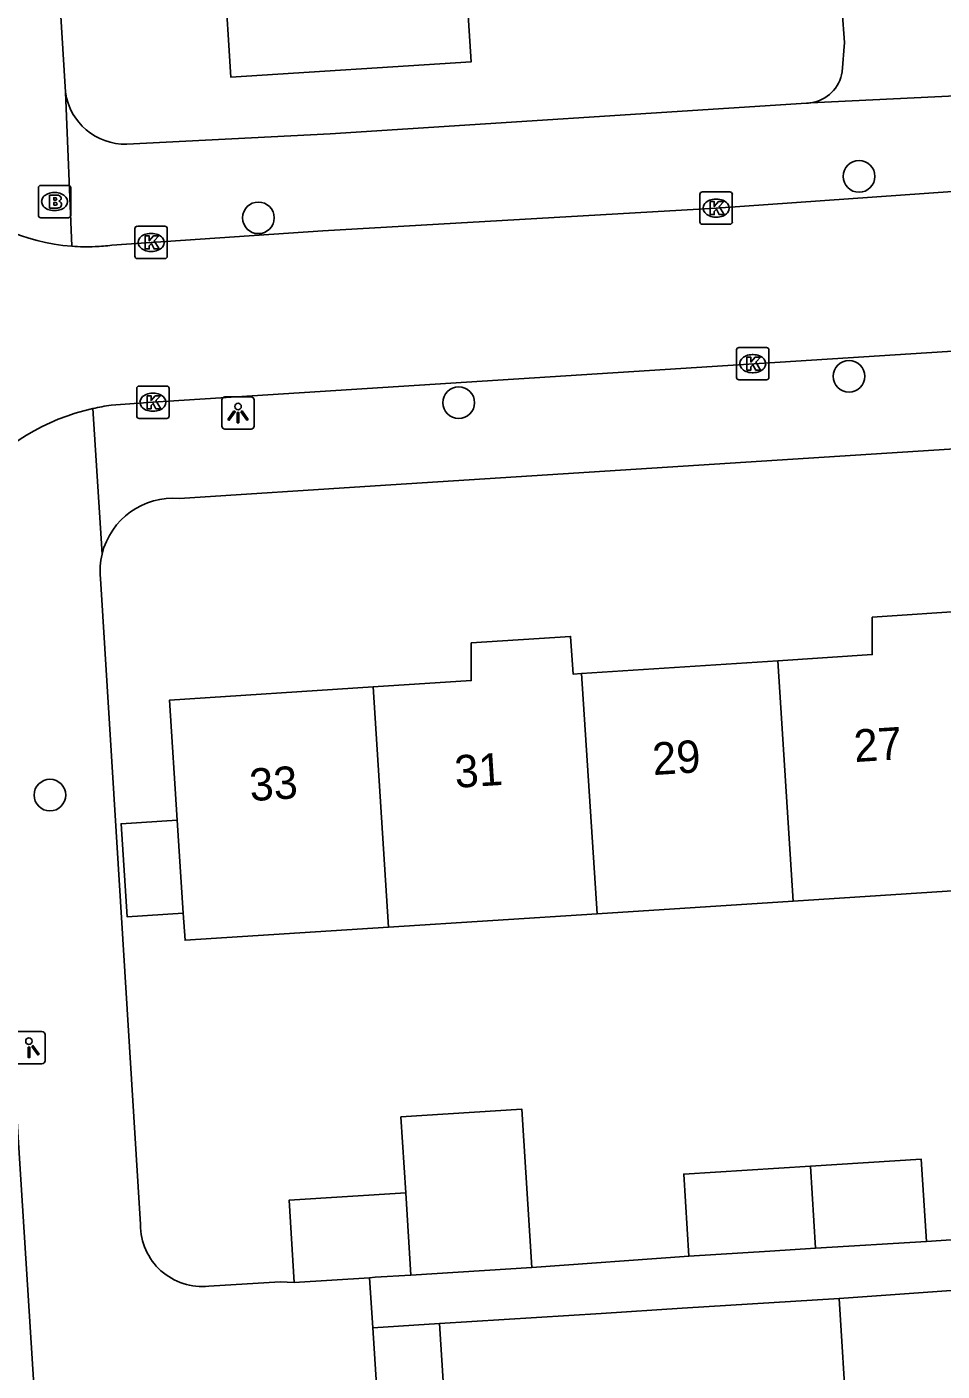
# Model space of a CAD drawing. Extents: x 159689 to 160786, y 387323 to 388339.
# Drawn here: x 160508.1 to 160536.37, y 387659.67 to 387701.22 of the extents above; entities that cross this region are included whole.
import ezdxf

# ---------------------------------------------------------------- set-up
doc = ezdxf.new("R2010")
doc.units = 0
for name, color, linetype in [('IMGEO_Boom', 7, 'Continuous'), ('IMGEO_Brandkraan', 7, 'Continuous'), ('IMGEO_Kolk', 7, 'Continuous'), ('IMGEO_Lichtpunt', 7, 'Continuous'), ('IMGEO_Pand', 7, 'Continuous'), ('IMGEO_Pand_nummerreeks', 7, 'Continuous'), ('IMGEO_Voetpad_open', 7, 'Continuous')]:
    doc.layers.add(name, color=color, linetype=linetype)

msp = doc.modelspace()

# ---------------------------------------------------------------- linework, layer by layer
at = {"layer": 'IMGEO_Boom'}
for centre in [(160533.805, 387696.597), (160515.249, 387695.317), (160533.493, 387690.421), (160521.437, 387689.603), (160508.805, 387677.474)]:
    msp.add_circle(centre, 0.489, dxfattribs=at)
at = {"layer": 'IMGEO_Brandkraan'}
for p, q in [((160508.45, 387695.394), (160508.45, 387696.246)), ((160508.525, 387696.32), (160509.377, 387696.32)), ((160508.938, 387696.1), (160508.963, 387696.1)), ((160509.451, 387696.246), (160509.451, 387695.394)), ((160509.377, 387695.32), (160508.525, 387695.32)), ((160508.961, 387695.54), (160508.936, 387695.54))]:
    msp.add_line(p, q, dxfattribs=at)
for points in [[(160508.45, 387695.394), (160508.45, 387696.246)], [(160508.525, 387696.32), (160509.377, 387696.32)], [(160509.451, 387696.246), (160509.451, 387695.394)], [(160508.798, 387696.02), (160508.798, 387695.62), (160509.011, 387695.62)], [(160509.029, 387696.02), (160508.798, 387696.02)], [(160508.977, 387695.939), (160508.923, 387695.939), (160508.923, 387695.863)], [(160508.923, 387695.863), (160508.976, 387695.863)], [(160508.985, 387695.787), (160508.923, 387695.787), (160508.923, 387695.706)], [(160508.923, 387695.706), (160508.985, 387695.706)], [(160509.377, 387695.32), (160508.525, 387695.32)]]:
    msp.add_lwpolyline(points, dxfattribs=at)
for centre, radius, start, end in [((160508.527, 387696.244), 0.0765, 91.552, 178.448), ((160508.527, 387696.244), 0.0765, 91.552, 178.448), ((160509.375, 387696.244), 0.0765, 1.552, 88.448), ((160509.375, 387696.244), 0.0765, 1.552, 88.448), ((160508.978, 387695.901), 0.0379, 267.8285, 90.9355), ((160508.986, 387695.746), 0.0404, 269.8759, 90.5077), ((160509.017, 387695.871), 0.251, 268.6676, 293.5347), ((160509.033, 387695.875), 0.145, 59.4692, 91.5367), ((160509.058, 387695.922), 0.0922, 285.5137, 58.1501), ((160509.063, 387695.73), 0.105, 301.3115, 78.989), ((160508.527, 387695.396), 0.0765, 181.552, 268.448), ((160508.527, 387695.396), 0.0765, 181.552, 268.448), ((160509.375, 387695.396), 0.0765, 271.552, 358.448), ((160509.375, 387695.396), 0.0765, 271.552, 358.448)]:
    msp.add_arc(centre, radius, start, end, dxfattribs=at)
for centre, major_axis, ratio, start_param, end_param in [((160508.937, 387695.82), (-0.387, 0.002), 0.722429, 4.712389, 7.853982), ((160508.962, 387695.82), (-0.39, 0.002), 0.717154, 1.570796, 4.712389)]:
    msp.add_ellipse(centre, major_axis=major_axis, ratio=ratio, start_param=start_param, end_param=end_param, dxfattribs=at)
at = {"layer": 'IMGEO_Kolk'}
for p, q in [((160528.962, 387696.117), (160529.814, 387696.117)), ((160528.887, 387695.191), (160528.887, 387696.043)), ((160529.375, 387695.897), (160529.4, 387695.897)), ((160529.888, 387696.043), (160529.888, 387695.191)), ((160529.398, 387695.337), (160529.373, 387695.337)), ((160511.432, 387694.131), (160511.432, 387694.983)), ((160511.507, 387695.057), (160512.359, 387695.057)), ((160511.92, 387694.837), (160511.945, 387694.837)), ((160512.433, 387694.983), (160512.433, 387694.131)), ((160529.814, 387695.117), (160528.962, 387695.117)), ((160512.359, 387694.057), (160511.507, 387694.057)), ((160511.943, 387694.277), (160511.918, 387694.277)), ((160530.018, 387690.384), (160530.018, 387691.236)), ((160530.093, 387691.31), (160530.945, 387691.31)), ((160530.506, 387691.09), (160530.531, 387691.09)), ((160531.019, 387691.236), (160531.019, 387690.384)), ((160530.945, 387690.31), (160530.093, 387690.31)), ((160530.529, 387690.53), (160530.504, 387690.53)), ((160511.489, 387689.192), (160511.489, 387690.044)), ((160511.564, 387690.118), (160512.416, 387690.118)), ((160511.977, 387689.898), (160512.002, 387689.898)), ((160512.49, 387690.044), (160512.49, 387689.192)), ((160512.416, 387689.118), (160511.564, 387689.118)), ((160512, 387689.338), (160511.975, 387689.338))]:
    msp.add_line(p, q, dxfattribs=at)
for points in [[(160528.962, 387696.117), (160529.814, 387696.117)], [(160528.887, 387695.191), (160528.887, 387696.043)], [(160529.208, 387695.817), (160529.331, 387695.817), (160529.331, 387695.666), (160529.461, 387695.817), (160529.625, 387695.817), (160529.479, 387695.666), (160529.632, 387695.417), (160529.48, 387695.417), (160529.395, 387695.581), (160529.331, 387695.514), (160529.331, 387695.417), (160529.208, 387695.417), (160529.208, 387695.817)], [(160529.888, 387696.043), (160529.888, 387695.191)], [(160511.432, 387694.131), (160511.432, 387694.983)], [(160511.507, 387695.057), (160512.359, 387695.057)], [(160512.433, 387694.983), (160512.433, 387694.131)], [(160529.814, 387695.117), (160528.962, 387695.117)], [(160511.753, 387694.757), (160511.876, 387694.757), (160511.876, 387694.606), (160512.006, 387694.757), (160512.17, 387694.757), (160512.024, 387694.606), (160512.177, 387694.357), (160512.025, 387694.357), (160511.94, 387694.521), (160511.876, 387694.454), (160511.876, 387694.357), (160511.753, 387694.357), (160511.753, 387694.757)], [(160512.359, 387694.057), (160511.507, 387694.057)], [(160530.018, 387690.384), (160530.018, 387691.236)], [(160530.093, 387691.31), (160530.945, 387691.31)], [(160531.019, 387691.236), (160531.019, 387690.384)], [(160530.339, 387691.01), (160530.462, 387691.01), (160530.462, 387690.859), (160530.592, 387691.01), (160530.756, 387691.01), (160530.61, 387690.859), (160530.763, 387690.61), (160530.611, 387690.61), (160530.526, 387690.774), (160530.462, 387690.707), (160530.462, 387690.61), (160530.339, 387690.61), (160530.339, 387691.01)], [(160530.945, 387690.31), (160530.093, 387690.31)], [(160511.489, 387689.192), (160511.489, 387690.044)], [(160511.564, 387690.118), (160512.416, 387690.118)], [(160512.49, 387690.044), (160512.49, 387689.192)], [(160511.81, 387689.818), (160511.933, 387689.818), (160511.933, 387689.667), (160512.063, 387689.818), (160512.227, 387689.818), (160512.081, 387689.667), (160512.234, 387689.418), (160512.082, 387689.418), (160511.997, 387689.582), (160511.933, 387689.515), (160511.933, 387689.418), (160511.81, 387689.418), (160511.81, 387689.818)], [(160512.416, 387689.118), (160511.564, 387689.118)]]:
    msp.add_lwpolyline(points, dxfattribs=at)
for centre, start, end in [((160528.964, 387696.041), 91.552, 178.448), ((160528.964, 387696.041), 91.552, 178.448), ((160529.812, 387696.041), 1.552, 88.448), ((160529.812, 387696.041), 1.552, 88.448), ((160511.509, 387694.981), 91.552, 178.448), ((160511.509, 387694.981), 91.552, 178.448), ((160512.357, 387694.981), 1.552, 88.448), ((160512.357, 387694.981), 1.552, 88.448), ((160528.964, 387695.193), 181.552, 268.448), ((160528.964, 387695.193), 181.552, 268.448), ((160529.812, 387695.193), 271.552, 358.448), ((160529.812, 387695.193), 271.552, 358.448), ((160511.509, 387694.133), 181.552, 268.448), ((160511.509, 387694.133), 181.552, 268.448), ((160512.357, 387694.133), 271.552, 358.448), ((160512.357, 387694.133), 271.552, 358.448), ((160530.095, 387691.234), 91.552, 178.448), ((160530.095, 387691.234), 91.552, 178.448), ((160530.943, 387691.234), 1.552, 88.448), ((160530.943, 387691.234), 1.552, 88.448), ((160530.095, 387690.386), 181.552, 268.448), ((160530.095, 387690.386), 181.552, 268.448), ((160530.943, 387690.386), 271.552, 358.448), ((160530.943, 387690.386), 271.552, 358.448), ((160511.566, 387690.042), 91.552, 178.448), ((160511.566, 387690.042), 91.552, 178.448), ((160512.414, 387690.042), 1.552, 88.448), ((160512.414, 387690.042), 1.552, 88.448), ((160511.566, 387689.194), 181.552, 268.448), ((160511.566, 387689.194), 181.552, 268.448), ((160512.414, 387689.194), 271.552, 358.448), ((160512.414, 387689.194), 271.552, 358.448)]:
    msp.add_arc(centre, 0.0765, start, end, dxfattribs=at)
for centre, major_axis, ratio, start_param, end_param in [((160529.374, 387695.617), (-0.387, 0.002), 0.722429, 4.712389, 7.853982), ((160529.399, 387695.617), (-0.39, 0.002), 0.717154, 1.570796, 4.712389), ((160511.919, 387694.557), (-0.387, 0.002), 0.722429, 4.712389, 7.853982), ((160511.944, 387694.557), (-0.39, 0.002), 0.717154, 1.570796, 4.712389), ((160530.505, 387690.81), (-0.387, 0.002), 0.722429, 4.712389, 7.853982), ((160530.53, 387690.81), (-0.39, 0.002), 0.717154, 1.570796, 4.712389), ((160511.976, 387689.618), (-0.387, 0.002), 0.722429, 4.712389, 7.853982), ((160512.001, 387689.618), (-0.39, 0.002), 0.717154, 1.570796, 4.712389)]:
    msp.add_ellipse(centre, major_axis=major_axis, ratio=ratio, start_param=start_param, end_param=end_param, dxfattribs=at)
at = {"layer": 'IMGEO_Lichtpunt'}
for p, q in [((160514.119, 387689.688), (160514.119, 387688.881)), ((160514.119, 387689.688), (160514.119, 387688.881)), ((160515.021, 387689.783), (160514.213, 387689.783)), ((160515.021, 387689.783), (160514.213, 387689.783)), ((160515.115, 387688.881), (160515.115, 387689.688)), ((160515.115, 387688.881), (160515.115, 387689.688)), ((160514.213, 387688.787), (160515.021, 387688.787)), ((160514.213, 387688.787), (160515.021, 387688.787)), ((160508.561, 387670.166), (160507.753, 387670.166)), ((160508.561, 387670.166), (160507.753, 387670.166)), ((160508.655, 387669.264), (160508.655, 387670.071)), ((160508.655, 387669.264), (160508.655, 387670.071)), ((160507.753, 387669.17), (160508.561, 387669.17)), ((160507.753, 387669.17), (160508.561, 387669.17))]:
    msp.add_line(p, q, dxfattribs=at)
for points in [[(160514.493, 387689.352), (160514.532, 387689.324), (160514.344, 387689.062), (160514.306, 387689.089), (160514.493, 387689.352)], [(160514.595, 387689.304), (160514.642, 387689.304), (160514.642, 387688.982), (160514.595, 387688.982), (160514.595, 387689.304)], [(160514.705, 387689.324), (160514.743, 387689.351), (160514.93, 387689.089), (160514.891, 387689.061), (160514.705, 387689.324)], [(160508.135, 387669.687), (160508.182, 387669.687), (160508.182, 387669.365), (160508.135, 387669.365), (160508.135, 387669.687)], [(160508.245, 387669.707), (160508.283, 387669.734), (160508.47, 387669.472), (160508.431, 387669.444), (160508.245, 387669.707)]]:
    msp.add_lwpolyline(points, dxfattribs=at)
for centre in [(160514.618, 387689.486), (160508.158, 387669.869)]:
    msp.add_circle(centre, 0.0994, dxfattribs=at)
for centre, start, end in [((160514.213, 387689.688), 90, 180), ((160514.213, 387689.688), 90, 180), ((160515.021, 387689.688), 0, 90), ((160515.021, 387689.688), 0, 90), ((160514.213, 387688.881), 180, 270), ((160514.213, 387688.881), 180, 270), ((160515.021, 387688.881), 270, 0), ((160515.021, 387688.881), 270, 360), ((160508.561, 387670.071), 0, 90), ((160508.561, 387670.071), 0, 90), ((160508.561, 387669.264), 270, 0), ((160508.561, 387669.264), 270, 360)]:
    msp.add_arc(centre, 0.0946, start, end, dxfattribs=at)
at = {"layer": 'IMGEO_Pand'}
for points in [[(160521.418, 387706.369), (160521.816, 387700.137), (160514.399, 387699.663), (160514.001, 387705.895)], [(160531.291, 387681.627), (160534.21, 387681.816), (160534.21, 387682.972), (160537.287, 387683.179), (160537.358, 387682.019), (160537.482, 387682.027)], [(160518.788, 387680.819), (160521.822, 387681.015), (160521.822, 387682.179), (160524.892, 387682.38), (160524.968, 387681.218), (160525.23, 387681.235)], [(160525.23, 387681.235), (160531.291, 387681.627)], [(160531.291, 387681.627), (160531.77, 387674.202)], [(160525.23, 387681.235), (160525.709, 387673.81)], [(160512.741, 387676.701), (160512.502, 387680.413), (160518.788, 387680.819)], [(160519.267, 387673.394), (160518.788, 387680.819)], [(160512.927, 387673.827), (160511.191, 387673.715), (160511.005, 387676.589), (160512.741, 387676.701)], [(160512.927, 387673.827), (160512.741, 387676.701)], [(160537.961, 387674.602), (160531.77, 387674.202)], [(160531.77, 387674.202), (160525.709, 387673.81)], [(160519.267, 387673.394), (160512.981, 387672.988), (160512.927, 387673.827)], [(160525.709, 387673.81), (160519.267, 387673.394)], [(160519.797, 387665.178), (160519.648, 387667.53), (160523.387, 387667.764), (160523.693, 387662.874)], [(160532.299, 387666.006), (160535.724, 387666.22), (160535.883, 387663.682)], [(160528.544, 387663.223), (160528.385, 387665.761), (160532.299, 387666.006)], [(160532.299, 387666.006), (160532.462, 387663.468)], [(160516.354, 387662.415), (160516.195, 387664.953), (160519.797, 387665.178)], [(160519.797, 387665.178), (160519.961, 387662.64)], [(160535.883, 387663.682), (160532.462, 387663.468)], [(160532.462, 387663.468), (160531.046, 387663.379), (160528.544, 387663.223)], [(160519.961, 387662.64), (160523.693, 387662.874)], [(160518.68, 387662.56), (160516.354, 387662.415)], [(160519.961, 387662.64), (160518.856, 387662.571), (160518.68, 387662.56)], [(160520.847, 387661.141), (160525.838, 387661.456), (160528.343, 387661.614), (160533.189, 387661.92)], [(160528.752, 387655.133), (160528.701, 387655.94), (160530.031, 387656.024), (160529.914, 387657.878), (160533.43, 387658.1), (160533.189, 387661.92)], [(160521.256, 387654.659), (160520.847, 387661.141)]]:
    msp.add_lwpolyline(points, dxfattribs=at)
at = {"layer": 'IMGEO_Voetpad_open'}
for points in [[(160506.114, 387750.585), (160509.289, 387699.197)], [(160533.278, 387699.833), (160533.354, 387700.741), (160533.134, 387703.652)], [(160509.289, 387699.197), (160509.484, 387694.439)], [(160538.697, 387699.179), (160532.312, 387698.873)], [(160511.183, 387697.596), (160517.464, 387697.909), (160532.175, 387698.862)], [(160539.168, 387696.302), (160529.388, 387695.617), (160517.237, 387694.918), (160510.72, 387694.47)], [(160569.643, 387693.301), (160511.99, 387689.618), (160510.699, 387689.526)], [(160512.814, 387686.643), (160518.857, 387687.037), (160568.047, 387690.178)], [(160510.419, 387684.925), (160510.133, 387689.423)], [(160511.603, 387664.199), (160510.365, 387684.175)], [(160507.142, 387677.481), (160508.33, 387658.916)], [(160535.883, 387663.682), (160541.04, 387664.025)], [(160523.693, 387662.874), (160528.544, 387663.223)], [(160516.354, 387662.415), (160515.915, 387662.432), (160513.718, 387662.298)], [(160518.78, 387661.008), (160518.68, 387662.56)], [(160533.189, 387661.92), (160537.222, 387662.206)], [(160520.847, 387661.141), (160518.78, 387661.008)], [(160522.776, 387598.892), (160518.78, 387661.008)]]:
    msp.add_lwpolyline(points, dxfattribs=at)
for centre, radius, start, end in [((160509.949, 387700.677), 6.255, 187.843, 265.7333), ((160532.158, 387699.994), 1.132, 277.8279, 351.8152), ((160511.129, 387699.453), 1.858, 187.9216, 271.6627), ((160532.169, 387699.796), 0.934, 270.3703, 278.8108), ((160509.951, 387700.886), 6.464, 265.8554, 272.2323), ((160509.957, 387700.517), 6.095, 272.3152, 277.1938), ((160511.642, 387682.719), 6.872, 102.6865, 175.786), ((160511.542, 387683.286), 6.296, 97.6953, 102.9322), ((160512.616, 387684.39), 2.262, 84.9874, 166.3184), ((160512.646, 387684.388), 2.291, 166.4354, 185.3282), ((160513.512, 387664.196), 1.909, 179.9078, 276.1926)]:
    msp.add_arc(centre, radius, start, end, dxfattribs=at)

# ---------------------------------------------------------------- texts
at = {"layer": 'IMGEO_Pand_nummerreeks'}
for s, rotation, p in [('27', 3.6965, (160533.673, 387678.494)), ('29', 3.6965, (160527.449, 387678.092)), ('31', 3.6965, (160521.338, 387677.697)), ('33', 3.6956, (160515.001, 387677.287))]:
    msp.add_text(s, height=1, rotation=rotation, dxfattribs=at).set_placement(p)

doc.saveas('drawing.dxf')
